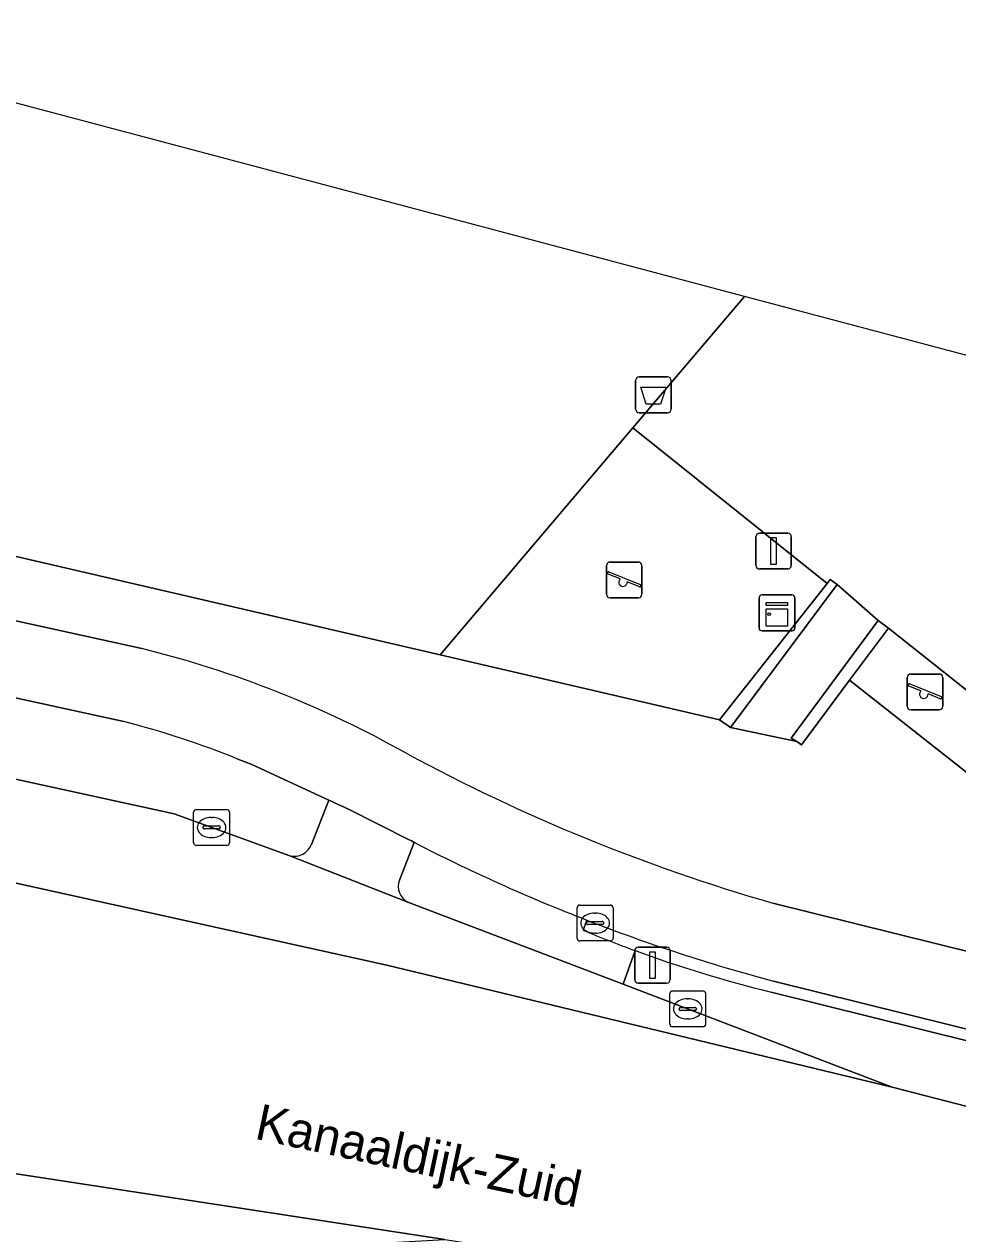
# Model space of a CAD drawing. Extents: x 161771 to 163125, y 382475 to 383179.
# Drawn here: x 161894.8 to 161920.83, y 383133.59 to 383167.31 of the extents above; entities that cross this region are included whole.
import ezdxf

# ---------------------------------------------------------------- set-up
doc = ezdxf.new("R2010")
doc.units = 0
for name, color, linetype in [('IMGEO_Afvalbak', 7, 'Continuous'), ('IMGEO_Berm_open', 7, 'Continuous'), ('IMGEO_Fietspad_gesloten', 7, 'Continuous'), ('IMGEO_Fietspad_open', 7, 'Continuous'), ('IMGEO_Groenvoorziening', 7, 'Continuous'), ('IMGEO_Haag', 7, 'Continuous'), ('IMGEO_Kast', 7, 'Continuous'), ('IMGEO_Kolk', 7, 'Continuous'), ('IMGEO_Lichtmast', 7, 'Continuous'), ('IMGEO_Muur', 7, 'Continuous'), ('IMGEO_Openbare_ruimte_label', 7, 'Continuous'), ('IMGEO_Rijbaan_lokaal_gesloten', 7, 'Continuous'), ('IMGEO_Rijbaan_lokaal_open', 7, 'Continuous'), ('IMGEO_Speelvoorziening', 7, 'Continuous'), ('IMGEO_Voetpad_gesloten', 7, 'Continuous'), ('IMGEO_Voetpad_op_trap', 7, 'Continuous'), ('IMGEO_Voetpad_open', 7, 'Continuous')]:
    doc.layers.add(name, color=color, linetype=linetype)

msp = doc.modelspace()

# ---------------------------------------------------------------- linework, layer by layer
at = {"layer": 'IMGEO_Afvalbak'}
for p, q in [((161911.848, 383156.579), (161911.848, 383157.379)), ((161911.848, 383157.379), (161911.848, 383156.579)), ((161911.948, 383157.479), (161912.738, 383157.479)), ((161912.738, 383157.479), (161911.948, 383157.479)), ((161912.838, 383157.379), (161912.838, 383156.579)), ((161912.838, 383156.579), (161912.838, 383157.379)), ((161912.738, 383156.479), (161911.948, 383156.479)), ((161911.948, 383156.479), (161912.738, 383156.479))]:
    msp.add_line(p, q, dxfattribs=at)
msp.add_lwpolyline([(161911.991, 383157.193), (161912.695, 383157.193), (161912.546, 383156.723), (161912.14, 383156.723), (161911.991, 383157.193)], dxfattribs=at)
for centre, start, end in [((161911.948, 383157.379), 90, 180), ((161911.948, 383157.379), 90, 180), ((161912.738, 383157.379), 0, 90), ((161912.738, 383157.379), 360, 90), ((161911.948, 383156.579), 180, 270), ((161911.948, 383156.579), 180, 270), ((161912.738, 383156.579), 270, 0), ((161912.738, 383156.579), 270, 0)]:
    msp.add_arc(centre, 0.1, start, end, dxfattribs=at)
at = {"layer": 'IMGEO_Berm_open'}
for points in [[(161905.671, 383144.506), (161905.259, 383143.455)], [(161905.497, 383142.839), (161911.501, 383140.551), (161911.832, 383141.489)], [(161910.381, 383142.06), (161910.488, 383142.337)], [(161910.488, 383142.337), (161910.381, 383142.06)], [(161915.63, 383140.333), (161928.283, 383137.192), (161932.194, 383136.221), (161975.062, 383125.601), (161978.973, 383124.622), (162000, 383119.435), (162082.999, 383098.959), (162134.07, 383086.429), (162137.013, 383085.752), (162139.954, 383085.159), (162150.044, 383083.349), (162150.119, 383083.649), (162140.008, 383085.446), (162137.066, 383086.053), (162134.136, 383086.721), (162083.074, 383099.255), (162000, 383119.758), (161979.048, 383124.929), (161915.689, 383140.639)]]:
    msp.add_lwpolyline(points, dxfattribs=at)
for centre, radius, start, end in [((161928.644, 383189.091), 50.155, 242.7401, 248.7778), ((161905.729, 383143.282), 0.5, 159.8297, 242.4197), ((161928.604, 383189.013), 50.069, 248.7874, 255.0514), ((161923.214, 383172.541), 33.072, 247.1684, 249.8701), ((161923.214, 383172.541), 33.072, 247.1684, 249.8701), ((161924.085, 383174.929), 35.614, 249.8761, 256.2664)]:
    msp.add_arc(centre, radius, start, end, dxfattribs=at)
at = {"layer": 'IMGEO_Fietspad_gesloten'}
for points in [[(161898.081, 383149.905), (161877.581, 383154.402)], [(161877.271, 383152.301), (161897.575, 383147.872)], [(161900.753, 383146.827), (161901.148, 383146.671), (161903.296, 383145.68), (161903.842, 383145.428), (161905.516, 383144.586), (161905.593, 383144.546), (161905.671, 383144.506)], [(162000, 383121.941), (161979.686, 383126.952), (161923.625, 383140.841), (161915.671, 383142.812)], [(161915.689, 383140.639), (161979.048, 383124.929), (162000, 383119.758), (162083.074, 383099.255), (162134.136, 383086.721), (162137.066, 383086.053), (162140.008, 383085.446), (162150.119, 383083.649), (162150.597, 383085.738), (162150.168, 383085.809), (162140.488, 383087.535), (162137.535, 383088.116), (162134.626, 383088.77), (162083.536, 383101.336), (162000, 383121.941)]]:
    msp.add_lwpolyline(points, dxfattribs=at)
for centre, radius, start, end in [((161890.988, 383121.228), 29.541, 60.6524, 76.1064), ((161891.431, 383123.832), 24.813, 67.9325, 75.6634), ((161929.978, 383192.439), 51.648, 241.6676, 253.9188), ((161928.644, 383189.091), 50.155, 242.7401, 248.7778), ((161928.604, 383189.013), 50.069, 248.7874, 255.0514)]:
    msp.add_arc(centre, radius, start, end, dxfattribs=at)
at = {"layer": 'IMGEO_Fietspad_open'}
for points in [[(161905.516, 383144.586), (161903.842, 383145.428), (161903.296, 383145.68), (161902.806, 383144.445)], [(161905.259, 383143.455), (161905.671, 383144.506), (161905.593, 383144.546), (161905.516, 383144.586)], [(161902.208, 383144.134), (161905.497, 383142.839)]]:
    msp.add_lwpolyline(points, dxfattribs=at)
for centre, radius, start, end in [((161902.337, 383144.616), 0.499, 254.9825, 339.9724), ((161905.729, 383143.282), 0.5, 159.8297, 242.4197)]:
    msp.add_arc(centre, radius, start, end, dxfattribs=at)
at = {"layer": 'IMGEO_Groenvoorziening'}
msp.add_lwpolyline([(161914.888, 383159.724), (161905.72, 383162.155), (161886.275, 383167.311), (161886.274, 383167.31), (161880.817, 383160.648), (161877.454, 383156.444), (161906.393, 383149.733), (161911.767, 383156.061), (161914.888, 383159.724)], close=True, dxfattribs=at)
msp.add_lwpolyline([(161911.832, 383141.489), (161911.501, 383140.551), (161918.999, 383137.683), (161921.093, 383137.145), (161927.938, 383135.419), (161928.06, 383135.952), (161927.944, 383135.994), (161928.283, 383137.192), (161915.63, 383140.333)], dxfattribs=at)
msp.add_arc((161924.085, 383174.929), 35.614, 249.8761, 256.2664, dxfattribs=at)
at = {"layer": 'IMGEO_Haag'}
msp.add_lwpolyline([(161911.832, 383141.489), (161911.501, 383140.551), (161918.999, 383137.683), (161921.093, 383137.145), (161927.938, 383135.419), (161928.06, 383135.952), (161927.944, 383135.994), (161928.283, 383137.192), (161915.63, 383140.333)], dxfattribs=at)
msp.add_arc((161924.085, 383174.929), 35.614, 249.8761, 256.2664, dxfattribs=at)
at = {"layer": 'IMGEO_Kast'}
for p, q in [((161915.29, 383150.479), (161915.29, 383151.32)), ((161915.29, 383151.32), (161915.29, 383150.479)), ((161915.365, 383151.404), (161916.206, 383151.404)), ((161916.206, 383151.404), (161915.365, 383151.404)), ((161916.29, 383151.329), (161916.29, 383150.488)), ((161916.29, 383150.488), (161916.29, 383151.329)), ((161916.215, 383150.404), (161915.374, 383150.404)), ((161915.374, 383150.404), (161916.215, 383150.404))]:
    msp.add_line(p, q, dxfattribs=at)
for points in [[(161915.485, 383151.194), (161916.085, 383151.194), (161916.085, 383151.109), (161915.485, 383151.109), (161915.485, 383151.194)], [(161915.485, 383151.019), (161916.085, 383151.019), (161916.085, 383150.53), (161915.485, 383150.53), (161915.485, 383151.019)]]:
    msp.add_lwpolyline(points, dxfattribs=at)
msp.add_circle((161915.569, 383150.868), 0.0377, dxfattribs=at)
for centre, start, end in [((161915.368, 383151.326), 92.4484, 184.2845), ((161915.368, 383151.326), 92.4484, 184.2845), ((161916.212, 383151.326), 2.4484, 94.2845), ((161916.212, 383151.326), 2.4484, 94.2845), ((161915.368, 383150.482), 182.4484, 274.2845), ((161915.368, 383150.482), 182.4484, 274.2845), ((161916.212, 383150.482), 272.4484, 4.2845), ((161916.212, 383150.482), 272.4484, 4.2845)]:
    msp.add_arc(centre, 0.0779, start, end, dxfattribs=at)
at = {"layer": 'IMGEO_Kolk'}
for p, q in [((161899.522, 383144.495), (161899.522, 383145.347)), ((161899.597, 383145.421), (161900.449, 383145.421)), ((161900.01, 383145.201), (161900.035, 383145.201)), ((161900.523, 383145.347), (161900.523, 383144.495)), ((161899.781, 383144.915), (161899.781, 383144.927)), ((161900.219, 383144.878), (161899.821, 383144.878)), ((161899.824, 383144.964), (161900.222, 383144.964)), ((161900.265, 383144.927), (161900.265, 383144.915)), ((161900.033, 383144.641), (161900.008, 383144.641)), ((161900.449, 383144.421), (161899.597, 383144.421)), ((161910.292, 383142.756), (161911.144, 383142.756)), ((161910.217, 383141.83), (161910.217, 383142.682)), ((161910.705, 383142.536), (161910.73, 383142.536)), ((161911.218, 383142.682), (161911.218, 383141.83)), ((161910.476, 383142.25), (161910.476, 383142.262)), ((161910.914, 383142.213), (161910.516, 383142.213)), ((161910.519, 383142.299), (161910.917, 383142.299)), ((161910.96, 383142.262), (161910.96, 383142.25)), ((161911.144, 383141.756), (161910.292, 383141.756)), ((161910.728, 383141.976), (161910.703, 383141.976)), ((161912.8, 383139.437), (161912.8, 383140.289)), ((161912.875, 383140.363), (161913.727, 383140.363)), ((161913.288, 383140.143), (161913.313, 383140.143)), ((161913.801, 383140.289), (161913.801, 383139.437)), ((161913.059, 383139.857), (161913.059, 383139.869)), ((161913.497, 383139.82), (161913.099, 383139.82)), ((161913.102, 383139.906), (161913.5, 383139.906)), ((161913.543, 383139.869), (161913.543, 383139.857)), ((161913.311, 383139.583), (161913.286, 383139.583)), ((161913.727, 383139.363), (161912.875, 383139.363))]:
    msp.add_line(p, q, dxfattribs=at)
for points in [[(161899.522, 383144.495), (161899.522, 383145.347)], [(161899.597, 383145.421), (161900.449, 383145.421)], [(161900.523, 383145.347), (161900.523, 383144.495)], [(161900.449, 383144.421), (161899.597, 383144.421)], [(161910.292, 383142.756), (161911.144, 383142.756)], [(161910.217, 383141.83), (161910.217, 383142.682)], [(161911.218, 383142.682), (161911.218, 383141.83)], [(161911.144, 383141.756), (161910.292, 383141.756)], [(161912.8, 383139.437), (161912.8, 383140.289)], [(161912.875, 383140.363), (161913.727, 383140.363)], [(161913.801, 383140.289), (161913.801, 383139.437)], [(161913.727, 383139.363), (161912.875, 383139.363)]]:
    msp.add_lwpolyline(points, dxfattribs=at)
for centre, radius, start, end in [((161899.599, 383145.345), 0.0765, 91.552, 178.448), ((161899.599, 383145.345), 0.0765, 91.552, 178.448), ((161900.447, 383145.345), 0.0765, 1.552, 88.448), ((161900.447, 383145.345), 0.0765, 1.552, 88.448), ((161899.821, 383144.924), 0.0403, 85.8775, 175.7526), ((161899.818, 383144.914), 0.0366, 178.938, 274.7102), ((161900.222, 383144.921), 0.043, 264.8664, 352.4533), ((161900.226, 383144.926), 0.0386, 1.7309, 96.639), ((161899.599, 383144.497), 0.0765, 181.552, 268.448), ((161899.599, 383144.497), 0.0765, 181.552, 268.448), ((161900.447, 383144.497), 0.0765, 271.552, 358.448), ((161900.447, 383144.497), 0.0765, 271.552, 358.448), ((161910.294, 383142.68), 0.0765, 91.552, 178.448), ((161910.294, 383142.68), 0.0765, 91.552, 178.448), ((161911.142, 383142.68), 0.0765, 1.552, 88.448), ((161911.142, 383142.68), 0.0765, 1.552, 88.448), ((161910.516, 383142.259), 0.0403, 85.8775, 175.7526), ((161910.513, 383142.249), 0.0366, 178.938, 274.7102), ((161910.917, 383142.256), 0.043, 264.8664, 352.4533), ((161910.921, 383142.261), 0.0386, 1.7309, 96.639), ((161910.294, 383141.832), 0.0765, 181.552, 268.448), ((161910.294, 383141.832), 0.0765, 181.552, 268.448), ((161911.142, 383141.832), 0.0765, 271.552, 358.448), ((161911.142, 383141.832), 0.0765, 271.552, 358.448), ((161912.877, 383140.287), 0.0765, 91.552, 178.448), ((161912.877, 383140.287), 0.0765, 91.552, 178.448), ((161913.725, 383140.287), 0.0765, 1.552, 88.448), ((161913.725, 383140.287), 0.0765, 1.552, 88.448), ((161913.099, 383139.866), 0.0403, 85.8775, 175.7526), ((161913.096, 383139.856), 0.0366, 178.938, 274.7102), ((161913.5, 383139.863), 0.043, 264.8664, 352.4533), ((161913.504, 383139.868), 0.0386, 1.7309, 96.639), ((161912.877, 383139.439), 0.0765, 181.552, 268.448), ((161912.877, 383139.439), 0.0765, 181.552, 268.448), ((161913.725, 383139.439), 0.0765, 271.552, 358.448), ((161913.725, 383139.439), 0.0765, 271.552, 358.448)]:
    msp.add_arc(centre, radius, start, end, dxfattribs=at)
for centre, major_axis, ratio, start_param, end_param in [((161900.009, 383144.921), (-0.387, 0.002), 0.722429, 4.712389, 7.853982), ((161900.034, 383144.921), (-0.39, 0.002), 0.717154, 1.570796, 4.712389), ((161910.704, 383142.256), (-0.387, 0.002), 0.722429, 4.712389, 7.853982), ((161910.729, 383142.256), (-0.39, 0.002), 0.717154, 1.570796, 4.712389), ((161913.287, 383139.863), (-0.387, 0.002), 0.722429, 4.712389, 7.853982), ((161913.312, 383139.863), (-0.39, 0.002), 0.717154, 1.570796, 4.712389)]:
    msp.add_ellipse(centre, major_axis=major_axis, ratio=ratio, start_param=start_param, end_param=end_param, dxfattribs=at)
at = {"layer": 'IMGEO_Lichtmast'}
for p, q in [((161915.2, 383152.226), (161915.2, 383153.026)), ((161915.2, 383153.026), (161915.2, 383152.226)), ((161915.3, 383153.126), (161916.09, 383153.126)), ((161916.09, 383153.126), (161915.3, 383153.126)), ((161916.19, 383153.026), (161916.19, 383152.226)), ((161916.19, 383152.226), (161916.19, 383153.026)), ((161916.09, 383152.126), (161915.3, 383152.126)), ((161915.3, 383152.126), (161916.09, 383152.126)), ((161911.822, 383140.681), (161911.822, 383141.481)), ((161911.822, 383141.481), (161911.822, 383140.681)), ((161911.922, 383141.581), (161912.712, 383141.581)), ((161912.712, 383141.581), (161911.922, 383141.581)), ((161912.812, 383141.481), (161912.812, 383140.681)), ((161912.812, 383140.681), (161912.812, 383141.481)), ((161912.712, 383140.581), (161911.922, 383140.581)), ((161911.922, 383140.581), (161912.712, 383140.581))]:
    msp.add_line(p, q, dxfattribs=at)
for points in [[(161915.62, 383153.001), (161915.77, 383153.001), (161915.77, 383152.251), (161915.62, 383152.251), (161915.62, 383153.001)], [(161912.242, 383141.456), (161912.392, 383141.456), (161912.392, 383140.706), (161912.242, 383140.706), (161912.242, 383141.456)]]:
    msp.add_lwpolyline(points, dxfattribs=at)
for centre, start, end in [((161915.3, 383153.026), 90, 180), ((161915.3, 383153.026), 90, 180), ((161916.09, 383153.026), 0, 90), ((161916.09, 383153.026), 360, 90), ((161915.3, 383152.226), 180, 270), ((161915.3, 383152.226), 180, 270), ((161916.09, 383152.226), 270, 0), ((161916.09, 383152.226), 270, 0), ((161911.922, 383141.481), 90, 180), ((161911.922, 383141.481), 90, 180), ((161912.712, 383141.481), 0, 90), ((161912.712, 383141.481), 360, 90), ((161911.922, 383140.681), 180, 270), ((161911.922, 383140.681), 180, 270), ((161912.712, 383140.681), 270, 0), ((161912.712, 383140.681), 270, 0)]:
    msp.add_arc(centre, 0.1, start, end, dxfattribs=at)
at = {"layer": 'IMGEO_Muur'}
for points in [[(161917.187, 383151.723), (161914.191, 383147.925), (161914.492, 383147.706), (161917.47, 383151.695), (161917.274, 383151.833)], [(161917.815, 383149.026), (161918.896, 383150.479), (161918.614, 383150.687), (161916.189, 383147.411), (161916.341, 383147.314), (161916.477, 383147.228)]]:
    msp.add_lwpolyline(points, close=True, dxfattribs=at)
at = {"layer": 'IMGEO_Rijbaan_lokaal_gesloten'}
for points in [[(161974.777, 383123.907), (161931.625, 383134.527), (161927.938, 383135.419), (161921.093, 383137.145), (161918.999, 383137.683), (161904.911, 383141.086), (161865.575, 383149.78), (161864.206, 383150.074), (161862.232, 383150.497), (161860.286, 383150.918), (161857.589, 383151.53), (161853.259, 383142.074), (161858.074, 383141.224), (161861.557, 383140.632), (161862.515, 383140.445), (161891.594, 383135.723), (161906.528, 383133.437), (161909.255, 383133.02), (161917.154, 383131.486), (161937.858, 383126.382), (161955.16, 383122.046)], [(161904.043, 383133.294), (161906.528, 383133.437), (161891.594, 383135.723)]]:
    msp.add_lwpolyline(points, dxfattribs=at)
at = {"layer": 'IMGEO_Rijbaan_lokaal_open'}
for points in [[(161865.575, 383149.78), (161904.911, 383141.086), (161918.999, 383137.683), (161911.501, 383140.551), (161905.497, 383142.839), (161902.208, 383144.134), (161898.979, 383145.297)], [(161898.979, 383145.297), (161881.066, 383149.212), (161872.889, 383149.155), (161871.159, 383149.143)]]:
    msp.add_lwpolyline(points, dxfattribs=at)
at = {"layer": 'IMGEO_Speelvoorziening'}
for p, q in [((161911.034, 383151.419), (161911.034, 383152.219)), ((161911.034, 383152.219), (161911.034, 383151.419)), ((161911.134, 383152.319), (161911.924, 383152.319)), ((161911.924, 383152.319), (161911.134, 383152.319)), ((161912.024, 383152.219), (161912.024, 383151.419)), ((161912.024, 383151.419), (161912.024, 383152.219)), ((161911.417, 383151.847), (161911.078, 383151.984)), ((161911.103, 383152.044), (161911.979, 383151.691)), ((161911.955, 383151.631), (161911.615, 383151.768)), ((161911.924, 383151.319), (161911.134, 383151.319)), ((161911.134, 383151.319), (161911.924, 383151.319)), ((161919.523, 383149.198), (161920.313, 383149.198)), ((161920.313, 383149.198), (161919.523, 383149.198)), ((161919.423, 383148.298), (161919.423, 383149.098)), ((161919.423, 383149.098), (161919.423, 383148.298)), ((161919.806, 383148.726), (161919.467, 383148.863)), ((161919.492, 383148.923), (161920.368, 383148.57)), ((161920.413, 383149.098), (161920.413, 383148.298)), ((161920.413, 383148.298), (161920.413, 383149.098)), ((161920.344, 383148.51), (161920.004, 383148.647)), ((161920.313, 383148.198), (161919.523, 383148.198)), ((161919.523, 383148.198), (161920.313, 383148.198))]:
    msp.add_line(p, q, dxfattribs=at)
for centre, radius, start, end in [((161911.134, 383152.219), 0.1, 90, 180), ((161911.134, 383152.219), 0.1, 90, 180), ((161911.924, 383152.219), 0.1, 0, 90), ((161911.924, 383152.219), 0.1, 360, 90), ((161911.091, 383152.014), 0.0327, 68.078, 248.078), ((161911.496, 383151.757), 0.12, 130.9928, 5.1632), ((161911.967, 383151.661), 0.0327, 248.078, 68.078), ((161911.134, 383151.419), 0.1, 180, 270), ((161911.134, 383151.419), 0.1, 180, 270), ((161911.924, 383151.419), 0.1, 270, 0), ((161911.924, 383151.419), 0.1, 270, 0), ((161919.523, 383149.098), 0.1, 90, 180), ((161919.523, 383149.098), 0.1, 90, 180), ((161920.313, 383149.098), 0.1, 0, 90), ((161920.313, 383149.098), 0.1, 360, 90), ((161919.48, 383148.893), 0.0327, 68.078, 248.078), ((161919.885, 383148.636), 0.12, 130.9928, 5.1632), ((161920.356, 383148.54), 0.0327, 248.078, 68.078), ((161919.523, 383148.298), 0.1, 180, 270), ((161919.523, 383148.298), 0.1, 180, 270), ((161920.313, 383148.298), 0.1, 270, 0), ((161920.313, 383148.298), 0.1, 270, 0)]:
    msp.add_arc(centre, radius, start, end, dxfattribs=at)
at = {"layer": 'IMGEO_Voetpad_gesloten'}
msp.add_lwpolyline([(161906.393, 383149.733), (161914.191, 383147.925), (161917.187, 383151.723), (161911.767, 383156.061)], close=True, dxfattribs=at)
at = {"layer": 'IMGEO_Voetpad_op_trap'}
msp.add_lwpolyline([(161918.896, 383150.479), (161917.815, 383149.026), (161924.243, 383143.961), (161924.721, 383145.857)], close=True, dxfattribs=at)
at = {"layer": 'IMGEO_Voetpad_open'}
for points in [[(162084.42, 383104.723), (162000, 383125.537), (161980.607, 383130.319), (161930.08, 383142.847), (161929.778, 383142.93), (161929.705, 383142.618), (161924.243, 383143.961), (161917.815, 383149.026), (161916.477, 383147.228), (161916.341, 383147.314), (161914.492, 383147.706), (161914.191, 383147.925), (161906.393, 383149.733), (161877.454, 383156.444), (161873.619, 383157.344), (161862.538, 383159.933), (161862.13, 383161.327), (161860.165, 383156.876), (161865.311, 383156.282)], [(161877.581, 383154.402), (161898.081, 383149.905)], [(161873.883, 383152.999), (161873.711, 383153.03), (161873.539, 383153.062), (161872.889, 383149.155), (161881.066, 383149.212), (161898.979, 383145.297), (161902.208, 383144.134)], [(161897.575, 383147.872), (161877.271, 383152.301)], [(161902.806, 383144.445), (161903.296, 383145.68), (161901.148, 383146.671), (161900.753, 383146.827)], [(161915.671, 383142.812), (161923.625, 383140.841), (161924.036, 383142.458), (161980.138, 383128.56), (162000, 383123.662), (162083.965, 383102.956), (162150.353, 383086.602), (162150.168, 383085.809), (162150.597, 383085.738), (162159.849, 383084.089)]]:
    msp.add_lwpolyline(points, dxfattribs=at)
for points in [[(161914.888, 383159.724), (161914.888, 383159.724), (161911.767, 383156.061), (161917.187, 383151.723), (161917.274, 383151.833), (161917.47, 383151.695), (161918.614, 383150.687), (161918.896, 383150.479), (161924.721, 383145.857), (161925.636, 383149.817), (161928.567, 383149.151), (161930.061, 383155.701)], [(161918.614, 383150.687), (161917.47, 383151.695), (161914.492, 383147.706), (161916.341, 383147.314), (161916.189, 383147.411)]]:
    msp.add_lwpolyline(points, close=True, dxfattribs=at)
for centre, radius, start, end in [((161890.988, 383121.228), 29.541, 60.6524, 76.1064), ((161891.431, 383123.832), 24.813, 67.9325, 75.6634), ((161929.978, 383192.439), 51.648, 241.6676, 253.9188), ((161902.337, 383144.616), 0.499, 254.9825, 339.9724)]:
    msp.add_arc(centre, radius, start, end, dxfattribs=at)

# ---------------------------------------------------------------- texts
at = {"layer": 'IMGEO_Openbare_ruimte_label'}
msp.add_text('Kanaaldijk-Zuid', height=1, rotation=347.9373, dxfattribs=at).set_placement((161901.193, 383136.251))

doc.saveas('drawing.dxf')
